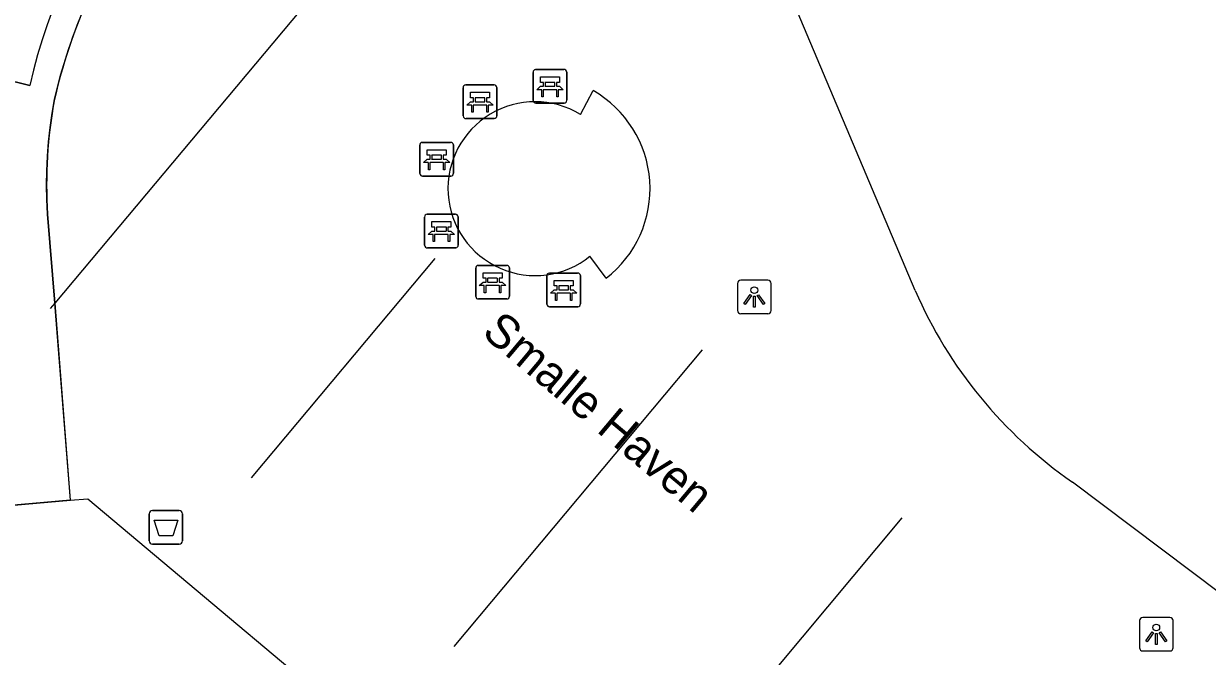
# Model space of a CAD drawing. Extents: x 161087 to 161922, y 382574 to 383873.
# Drawn here: x 161585.97 to 161621.16, y 383159.05 to 383177.87 of the extents above; entities that cross this region are included whole.
import ezdxf

# ---------------------------------------------------------------- set-up
doc = ezdxf.new("R2010")
doc.units = 0
for name, color, linetype in [('IMGEO_Afvalbak', 7, 'Continuous'), ('IMGEO_Bank', 7, 'Continuous'), ('IMGEO_Lichtpunt', 7, 'Continuous'), ('IMGEO_Lijnafwatering', 7, 'Continuous'), ('IMGEO_Openbare_ruimte_label', 7, 'Continuous'), ('IMGEO_Pand', 7, 'Continuous'), ('IMGEO_Pand_overbouw', 7, 'Continuous'), ('IMGEO_Voetpad_open', 7, 'Continuous')]:
    doc.layers.add(name, color=color, linetype=linetype)

msp = doc.modelspace()

# ---------------------------------------------------------------- linework, layer by layer
at = {"layer": 'IMGEO_Afvalbak'}
for p, q in [((161589.702, 383162.487), (161589.702, 383163.287)), ((161589.702, 383163.287), (161589.702, 383162.487)), ((161589.802, 383163.387), (161590.592, 383163.387)), ((161590.592, 383163.387), (161589.802, 383163.387)), ((161590.692, 383163.287), (161590.692, 383162.487)), ((161590.692, 383162.487), (161590.692, 383163.287)), ((161590.592, 383162.387), (161589.802, 383162.387)), ((161589.802, 383162.387), (161590.592, 383162.387))]:
    msp.add_line(p, q, dxfattribs=at)
msp.add_lwpolyline([(161589.845, 383163.101), (161590.549, 383163.101), (161590.4, 383162.631), (161589.994, 383162.631), (161589.845, 383163.101)], dxfattribs=at)
for centre, start, end in [((161589.802, 383163.287), 90, 180), ((161589.802, 383163.287), 90, 180), ((161590.592, 383163.287), 0, 90), ((161590.592, 383163.287), 360, 90), ((161589.802, 383162.487), 180, 270), ((161589.802, 383162.487), 180, 270), ((161590.592, 383162.487), 270, 0), ((161590.592, 383162.487), 270, 0)]:
    msp.add_arc(centre, 0.1, start, end, dxfattribs=at)
at = {"layer": 'IMGEO_Bank'}
for p, q in [((161601.118, 383175.58), (161601.118, 383176.421)), ((161601.118, 383176.421), (161601.118, 383175.58)), ((161601.193, 383176.505), (161602.034, 383176.505)), ((161602.034, 383176.505), (161601.193, 383176.505)), ((161602.118, 383176.43), (161602.118, 383175.589)), ((161602.118, 383175.589), (161602.118, 383176.43)), ((161599.038, 383175.123), (161599.038, 383175.964)), ((161599.038, 383175.964), (161599.038, 383175.123)), ((161599.113, 383176.048), (161599.954, 383176.048)), ((161599.954, 383176.048), (161599.113, 383176.048)), ((161600.038, 383175.973), (161600.038, 383175.132)), ((161600.038, 383175.132), (161600.038, 383175.973)), ((161601.427, 383176.011), (161601.427, 383176.117)), ((161601.471, 383176.117), (161601.471, 383176.011)), ((161601.759, 383176.123), (161601.477, 383176.123)), ((161601.477, 383176.005), (161601.759, 383176.005)), ((161601.765, 383176.011), (161601.765, 383176.117)), ((161601.809, 383176.117), (161601.809, 383176.011)), ((161599.347, 383175.554), (161599.347, 383175.66)), ((161599.391, 383175.66), (161599.391, 383175.554)), ((161599.679, 383175.666), (161599.397, 383175.666)), ((161599.685, 383175.554), (161599.685, 383175.66)), ((161599.729, 383175.66), (161599.729, 383175.554)), ((161601.815, 383175.903), (161601.422, 383175.903)), ((161599.735, 383175.446), (161599.342, 383175.446)), ((161599.397, 383175.548), (161599.679, 383175.548)), ((161602.043, 383175.505), (161601.202, 383175.505)), ((161601.202, 383175.505), (161602.043, 383175.505)), ((161599.963, 383175.048), (161599.122, 383175.048)), ((161599.122, 383175.048), (161599.963, 383175.048)), ((161597.748, 383173.412), (161597.748, 383174.253)), ((161597.748, 383174.253), (161597.748, 383173.412)), ((161597.823, 383174.337), (161598.664, 383174.337)), ((161598.664, 383174.337), (161597.823, 383174.337)), ((161598.748, 383174.262), (161598.748, 383173.421)), ((161598.748, 383173.421), (161598.748, 383174.262)), ((161598.057, 383173.843), (161598.057, 383173.949)), ((161598.101, 383173.949), (161598.101, 383173.843)), ((161598.389, 383173.955), (161598.107, 383173.955)), ((161598.107, 383173.837), (161598.389, 383173.837)), ((161598.395, 383173.843), (161598.395, 383173.949)), ((161598.439, 383173.949), (161598.439, 383173.843)), ((161598.445, 383173.735), (161598.052, 383173.735)), ((161598.673, 383173.337), (161597.832, 383173.337)), ((161597.832, 383173.337), (161598.673, 383173.337)), ((161597.89, 383171.276), (161597.89, 383172.117)), ((161597.89, 383172.117), (161597.89, 383171.276)), ((161597.965, 383172.201), (161598.806, 383172.201)), ((161598.806, 383172.201), (161597.965, 383172.201)), ((161598.89, 383172.126), (161598.89, 383171.285)), ((161598.89, 383171.285), (161598.89, 383172.126)), ((161598.199, 383171.707), (161598.199, 383171.813)), ((161598.243, 383171.813), (161598.243, 383171.707)), ((161598.531, 383171.819), (161598.249, 383171.819)), ((161598.537, 383171.707), (161598.537, 383171.813)), ((161598.581, 383171.813), (161598.581, 383171.707)), ((161598.587, 383171.599), (161598.194, 383171.599)), ((161598.249, 383171.701), (161598.531, 383171.701)), ((161598.815, 383171.201), (161597.974, 383171.201)), ((161597.974, 383171.201), (161598.815, 383171.201)), ((161599.487, 383170.679), (161600.328, 383170.679)), ((161600.328, 383170.679), (161599.487, 383170.679)), ((161599.412, 383169.754), (161599.412, 383170.595)), ((161599.412, 383170.595), (161599.412, 383169.754)), ((161600.412, 383170.604), (161600.412, 383169.763)), ((161600.412, 383169.763), (161600.412, 383170.604)), ((161601.525, 383169.525), (161601.525, 383170.366)), ((161601.525, 383170.366), (161601.525, 383169.525)), ((161601.6, 383170.45), (161602.441, 383170.45)), ((161602.441, 383170.45), (161601.6, 383170.45)), ((161602.525, 383170.375), (161602.525, 383169.534)), ((161602.525, 383169.534), (161602.525, 383170.375)), ((161600.109, 383170.077), (161599.716, 383170.077)), ((161599.721, 383170.185), (161599.721, 383170.291)), ((161599.765, 383170.291), (161599.765, 383170.185)), ((161600.053, 383170.297), (161599.771, 383170.297)), ((161599.771, 383170.179), (161600.053, 383170.179)), ((161600.059, 383170.185), (161600.059, 383170.291)), ((161600.103, 383170.291), (161600.103, 383170.185)), ((161601.834, 383169.956), (161601.834, 383170.062)), ((161601.878, 383170.062), (161601.878, 383169.956)), ((161602.166, 383170.068), (161601.884, 383170.068)), ((161602.172, 383169.956), (161602.172, 383170.062)), ((161602.216, 383170.062), (161602.216, 383169.956)), ((161600.337, 383169.679), (161599.496, 383169.679)), ((161599.496, 383169.679), (161600.337, 383169.679)), ((161602.222, 383169.848), (161601.829, 383169.848)), ((161601.884, 383169.95), (161602.166, 383169.95)), ((161602.45, 383169.45), (161601.609, 383169.45)), ((161601.609, 383169.45), (161602.45, 383169.45))]:
    msp.add_line(p, q, dxfattribs=at)
for points in [[(161601.365, 383175.903), (161601.223, 383175.903), (161601.335, 383176.005), (161601.421, 383176.005)], [(161601.421, 383176.123), (161601.335, 383176.123), (161601.335, 383176.284), (161601.898, 383176.284), (161601.898, 383176.123), (161601.815, 383176.123)], [(161601.815, 383176.005), (161601.898, 383176.005), (161602.01, 383175.903), (161601.871, 383175.903)], [(161599.341, 383175.666), (161599.255, 383175.666), (161599.255, 383175.827), (161599.818, 383175.827), (161599.818, 383175.666), (161599.735, 383175.666)], [(161601.415, 383175.896), (161601.415, 383175.689), (161601.372, 383175.689), (161601.372, 383175.896)], [(161601.865, 383175.896), (161601.865, 383175.689), (161601.821, 383175.689), (161601.821, 383175.896)], [(161599.285, 383175.446), (161599.143, 383175.446), (161599.255, 383175.548), (161599.341, 383175.548)], [(161599.335, 383175.439), (161599.335, 383175.232), (161599.292, 383175.232), (161599.292, 383175.439)], [(161599.735, 383175.548), (161599.818, 383175.548), (161599.93, 383175.446), (161599.791, 383175.446)], [(161599.785, 383175.439), (161599.785, 383175.232), (161599.741, 383175.232), (161599.741, 383175.439)], [(161597.995, 383173.735), (161597.853, 383173.735), (161597.965, 383173.837), (161598.051, 383173.837)], [(161598.051, 383173.955), (161597.965, 383173.955), (161597.965, 383174.116), (161598.528, 383174.116), (161598.528, 383173.955), (161598.445, 383173.955)], [(161598.445, 383173.837), (161598.528, 383173.837), (161598.64, 383173.735), (161598.501, 383173.735)], [(161598.045, 383173.728), (161598.045, 383173.521), (161598.002, 383173.521), (161598.002, 383173.728)], [(161598.495, 383173.728), (161598.495, 383173.521), (161598.451, 383173.521), (161598.451, 383173.728)], [(161598.193, 383171.819), (161598.107, 383171.819), (161598.107, 383171.98), (161598.67, 383171.98), (161598.67, 383171.819), (161598.587, 383171.819)], [(161598.137, 383171.599), (161597.995, 383171.599), (161598.107, 383171.701), (161598.193, 383171.701)], [(161598.187, 383171.592), (161598.187, 383171.385), (161598.144, 383171.385), (161598.144, 383171.592)], [(161598.587, 383171.701), (161598.67, 383171.701), (161598.782, 383171.599), (161598.643, 383171.599)], [(161598.637, 383171.592), (161598.637, 383171.385), (161598.593, 383171.385), (161598.593, 383171.592)], [(161599.715, 383170.297), (161599.629, 383170.297), (161599.629, 383170.458), (161600.192, 383170.458), (161600.192, 383170.297), (161600.109, 383170.297)], [(161599.659, 383170.077), (161599.517, 383170.077), (161599.629, 383170.179), (161599.715, 383170.179)], [(161599.709, 383170.07), (161599.709, 383169.863), (161599.666, 383169.863), (161599.666, 383170.07)], [(161600.109, 383170.179), (161600.192, 383170.179), (161600.304, 383170.077), (161600.165, 383170.077)], [(161600.159, 383170.07), (161600.159, 383169.863), (161600.115, 383169.863), (161600.115, 383170.07)], [(161601.828, 383170.068), (161601.742, 383170.068), (161601.742, 383170.229), (161602.305, 383170.229), (161602.305, 383170.068), (161602.222, 383170.068)], [(161601.772, 383169.848), (161601.63, 383169.848), (161601.742, 383169.95), (161601.828, 383169.95)], [(161601.822, 383169.841), (161601.822, 383169.634), (161601.779, 383169.634), (161601.779, 383169.841)], [(161602.222, 383169.95), (161602.305, 383169.95), (161602.417, 383169.848), (161602.278, 383169.848)], [(161602.272, 383169.841), (161602.272, 383169.634), (161602.228, 383169.634), (161602.228, 383169.841)]]:
    msp.add_lwpolyline(points, dxfattribs=at)
for centre, radius, start, end in [((161601.196, 383176.427), 0.0779, 92.4484, 184.2845), ((161601.196, 383176.427), 0.0779, 92.4484, 184.2845), ((161602.04, 383176.427), 0.0779, 2.4484, 94.2845), ((161602.04, 383176.427), 0.0779, 2.4484, 94.2845), ((161599.116, 383175.97), 0.0779, 92.4484, 184.2845), ((161599.116, 383175.97), 0.0779, 92.4484, 184.2845), ((161599.96, 383175.97), 0.0779, 2.4484, 94.2845), ((161599.96, 383175.97), 0.0779, 2.4484, 94.2845), ((161601.42, 383176.116), 0.00671, 2.8957, 87.1043), ((161601.42, 383176.012), 0.00671, 272.8957, 357.1043), ((161601.477, 383176.116), 0.00671, 92.8957, 177.1043), ((161601.477, 383176.012), 0.00671, 182.8957, 267.1043), ((161601.759, 383176.116), 0.00671, 2.8957, 87.1043), ((161601.759, 383176.012), 0.00671, 272.8957, 357.1043), ((161601.816, 383176.116), 0.00671, 92.8957, 177.1043), ((161601.816, 383176.012), 0.00671, 182.8957, 267.1043), ((161599.34, 383175.659), 0.00671, 2.8957, 87.1043), ((161599.397, 383175.659), 0.00671, 92.8957, 177.1043), ((161599.679, 383175.659), 0.00671, 2.8957, 87.1043), ((161599.736, 383175.659), 0.00671, 92.8957, 177.1043), ((161601.365, 383175.896), 0.00671, 2.8957, 87.1043), ((161601.422, 383175.896), 0.00671, 92.8957, 177.1043), ((161601.814, 383175.896), 0.00671, 2.8957, 87.1043), ((161601.871, 383175.896), 0.00671, 92.8957, 177.1043), ((161599.285, 383175.439), 0.00671, 2.8957, 87.1043), ((161599.342, 383175.439), 0.00671, 92.8957, 177.1043), ((161599.34, 383175.555), 0.00671, 272.8957, 357.1043), ((161599.397, 383175.555), 0.00671, 182.8957, 267.1043), ((161599.679, 383175.555), 0.00671, 272.8957, 357.1043), ((161599.736, 383175.555), 0.00671, 182.8957, 267.1043), ((161599.734, 383175.439), 0.00671, 2.8957, 87.1043), ((161599.791, 383175.439), 0.00671, 92.8957, 177.1043), ((161601.196, 383175.583), 0.0779, 182.4484, 274.2845), ((161601.196, 383175.583), 0.0779, 182.4484, 274.2845), ((161602.04, 383175.583), 0.0779, 272.4484, 4.2845), ((161602.04, 383175.583), 0.0779, 272.4484, 4.2845), ((161599.116, 383175.126), 0.0779, 182.4484, 274.2845), ((161599.116, 383175.126), 0.0779, 182.4484, 274.2845), ((161599.96, 383175.126), 0.0779, 272.4484, 4.2845), ((161599.96, 383175.126), 0.0779, 272.4484, 4.2845), ((161597.826, 383174.259), 0.0779, 92.4484, 184.2845), ((161597.826, 383174.259), 0.0779, 92.4484, 184.2845), ((161598.67, 383174.259), 0.0779, 2.4484, 94.2845), ((161598.67, 383174.259), 0.0779, 2.4484, 94.2845), ((161598.05, 383173.948), 0.00671, 2.8957, 87.1043), ((161598.05, 383173.844), 0.00671, 272.8957, 357.1043), ((161598.107, 383173.948), 0.00671, 92.8957, 177.1043), ((161598.107, 383173.844), 0.00671, 182.8957, 267.1043), ((161598.389, 383173.948), 0.00671, 2.8957, 87.1043), ((161598.389, 383173.844), 0.00671, 272.8957, 357.1043), ((161598.446, 383173.948), 0.00671, 92.8957, 177.1043), ((161598.446, 383173.844), 0.00671, 182.8957, 267.1043), ((161597.995, 383173.728), 0.00671, 2.8957, 87.1043), ((161598.052, 383173.728), 0.00671, 92.8957, 177.1043), ((161598.444, 383173.728), 0.00671, 2.8957, 87.1043), ((161598.501, 383173.728), 0.00671, 92.8957, 177.1043), ((161597.826, 383173.415), 0.0779, 182.4484, 274.2845), ((161597.826, 383173.415), 0.0779, 182.4484, 274.2845), ((161598.67, 383173.415), 0.0779, 272.4484, 4.2845), ((161598.67, 383173.415), 0.0779, 272.4484, 4.2845), ((161597.968, 383172.123), 0.0779, 92.4484, 184.2845), ((161597.968, 383172.123), 0.0779, 92.4484, 184.2845), ((161598.812, 383172.123), 0.0779, 2.4484, 94.2845), ((161598.812, 383172.123), 0.0779, 2.4484, 94.2845), ((161598.192, 383171.812), 0.00671, 2.8957, 87.1043), ((161598.249, 383171.812), 0.00671, 92.8957, 177.1043), ((161598.531, 383171.812), 0.00671, 2.8957, 87.1043), ((161598.588, 383171.812), 0.00671, 92.8957, 177.1043), ((161598.137, 383171.592), 0.00671, 2.8957, 87.1043), ((161598.194, 383171.592), 0.00671, 92.8957, 177.1043), ((161598.192, 383171.708), 0.00671, 272.8957, 357.1043), ((161598.249, 383171.708), 0.00671, 182.8957, 267.1043), ((161598.531, 383171.708), 0.00671, 272.8957, 357.1043), ((161598.588, 383171.708), 0.00671, 182.8957, 267.1043), ((161598.586, 383171.592), 0.00671, 2.8957, 87.1043), ((161598.643, 383171.592), 0.00671, 92.8957, 177.1043), ((161597.968, 383171.279), 0.0779, 182.4484, 274.2845), ((161597.968, 383171.279), 0.0779, 182.4484, 274.2845), ((161598.812, 383171.279), 0.0779, 272.4484, 4.2845), ((161598.812, 383171.279), 0.0779, 272.4484, 4.2845), ((161599.49, 383170.601), 0.0779, 92.4484, 184.2845), ((161599.49, 383170.601), 0.0779, 92.4484, 184.2845), ((161600.334, 383170.601), 0.0779, 2.4484, 94.2845), ((161600.334, 383170.601), 0.0779, 2.4484, 94.2845), ((161601.603, 383170.372), 0.0779, 92.4484, 184.2845), ((161601.603, 383170.372), 0.0779, 92.4484, 184.2845), ((161602.447, 383170.372), 0.0779, 2.4484, 94.2845), ((161602.447, 383170.372), 0.0779, 2.4484, 94.2845), ((161599.659, 383170.07), 0.00671, 2.8957, 87.1043), ((161599.716, 383170.07), 0.00671, 92.8957, 177.1043), ((161599.714, 383170.29), 0.00671, 2.8957, 87.1043), ((161599.714, 383170.186), 0.00671, 272.8957, 357.1043), ((161599.771, 383170.29), 0.00671, 92.8957, 177.1043), ((161599.771, 383170.186), 0.00671, 182.8957, 267.1043), ((161600.053, 383170.29), 0.00671, 2.8957, 87.1043), ((161600.053, 383170.186), 0.00671, 272.8957, 357.1043), ((161600.11, 383170.29), 0.00671, 92.8957, 177.1043), ((161600.11, 383170.186), 0.00671, 182.8957, 267.1043), ((161600.108, 383170.07), 0.00671, 2.8957, 87.1043), ((161600.165, 383170.07), 0.00671, 92.8957, 177.1043), ((161601.827, 383170.061), 0.00671, 2.8957, 87.1043), ((161601.884, 383170.061), 0.00671, 92.8957, 177.1043), ((161602.166, 383170.061), 0.00671, 2.8957, 87.1043), ((161602.223, 383170.061), 0.00671, 92.8957, 177.1043), ((161599.49, 383169.757), 0.0779, 182.4484, 274.2845), ((161599.49, 383169.757), 0.0779, 182.4484, 274.2845), ((161600.334, 383169.757), 0.0779, 272.4484, 4.2845), ((161600.334, 383169.757), 0.0779, 272.4484, 4.2845), ((161601.772, 383169.841), 0.00671, 2.8957, 87.1043), ((161601.829, 383169.841), 0.00671, 92.8957, 177.1043), ((161601.827, 383169.957), 0.00671, 272.8957, 357.1043), ((161601.884, 383169.957), 0.00671, 182.8957, 267.1043), ((161602.166, 383169.957), 0.00671, 272.8957, 357.1043), ((161602.223, 383169.957), 0.00671, 182.8957, 267.1043), ((161602.221, 383169.841), 0.00671, 2.8957, 87.1043), ((161602.278, 383169.841), 0.00671, 92.8957, 177.1043), ((161601.603, 383169.528), 0.0779, 182.4484, 274.2845), ((161601.603, 383169.528), 0.0779, 182.4484, 274.2845), ((161602.447, 383169.528), 0.0779, 272.4484, 4.2845), ((161602.447, 383169.528), 0.0779, 272.4484, 4.2845)]:
    msp.add_arc(centre, radius, start, end, dxfattribs=at)
at = {"layer": 'IMGEO_Lichtpunt'}
for p, q in [((161607.196, 383170.144), (161607.196, 383169.337)), ((161607.196, 383170.144), (161607.196, 383169.337)), ((161608.098, 383170.239), (161607.29, 383170.239)), ((161608.098, 383170.239), (161607.29, 383170.239)), ((161608.192, 383169.337), (161608.192, 383170.144)), ((161608.192, 383169.337), (161608.192, 383170.144)), ((161607.29, 383169.243), (161608.098, 383169.243)), ((161607.29, 383169.243), (161608.098, 383169.243)), ((161619.149, 383160.112), (161619.149, 383159.305)), ((161619.149, 383160.112), (161619.149, 383159.305)), ((161620.051, 383160.207), (161619.243, 383160.207)), ((161620.051, 383160.207), (161619.243, 383160.207)), ((161620.145, 383159.305), (161620.145, 383160.112)), ((161620.145, 383159.305), (161620.145, 383160.112)), ((161619.243, 383159.211), (161620.051, 383159.211)), ((161619.243, 383159.211), (161620.051, 383159.211))]:
    msp.add_line(p, q, dxfattribs=at)
for points in [[(161607.57, 383169.808), (161607.609, 383169.78), (161607.421, 383169.518), (161607.383, 383169.545), (161607.57, 383169.808)], [(161607.672, 383169.76), (161607.719, 383169.76), (161607.719, 383169.438), (161607.672, 383169.438), (161607.672, 383169.76)], [(161607.782, 383169.78), (161607.82, 383169.807), (161608.007, 383169.545), (161607.968, 383169.517), (161607.782, 383169.78)], [(161619.523, 383159.776), (161619.562, 383159.748), (161619.374, 383159.486), (161619.336, 383159.513), (161619.523, 383159.776)], [(161619.735, 383159.748), (161619.773, 383159.775), (161619.96, 383159.513), (161619.921, 383159.485), (161619.735, 383159.748)], [(161619.625, 383159.728), (161619.672, 383159.728), (161619.672, 383159.406), (161619.625, 383159.406), (161619.625, 383159.728)]]:
    msp.add_lwpolyline(points, dxfattribs=at)
for centre in [(161607.695, 383169.942), (161619.648, 383159.91)]:
    msp.add_circle(centre, 0.0994, dxfattribs=at)
for centre, start, end in [((161607.29, 383170.144), 90, 180), ((161607.29, 383170.144), 90, 180), ((161608.098, 383170.144), 0, 90), ((161608.098, 383170.144), 0, 90), ((161607.29, 383169.337), 180, 270), ((161607.29, 383169.337), 180, 270), ((161608.098, 383169.337), 270, 0), ((161608.098, 383169.337), 270, 360), ((161619.243, 383160.112), 90, 180), ((161619.243, 383160.112), 90, 180), ((161620.051, 383160.112), 0, 90), ((161620.051, 383160.112), 0, 90), ((161619.243, 383159.305), 180, 270), ((161619.243, 383159.305), 180, 270), ((161620.051, 383159.305), 270, 0), ((161620.051, 383159.305), 270, 360)]:
    msp.add_arc(centre, 0.0946, start, end, dxfattribs=at)
at = {"layer": 'IMGEO_Lijnafwatering'}
for points in [[(161601.248, 383186.692), (161586.891, 383169.557), (161586.758, 383169.398)], [(161592.742, 383164.363), (161598.205, 383170.883)], [(161606.139, 383168.166), (161598.758, 383159.339)], [(161604.706, 383154.328), (161612.094, 383163.172)]]:
    msp.add_lwpolyline(points, dxfattribs=at)
at = {"layer": 'IMGEO_Pand'}
for points in [[(161612.481, 383169.928), (161606.836, 383183.299)], [(161580.202, 383177.497), (161586.154, 383176.029)], [(161628.626, 383155.597), (161617.153, 383164.235)], [(161587.355, 383163.692), (161582.417, 383163.254)], [(161587.355, 383163.692), (161587.872, 383163.738), (161597.599, 383155.568)]]:
    msp.add_lwpolyline(points, dxfattribs=at)
for centre, radius, start, end in [((161601.333, 383172.692), 15.541, 112.8295, 167.6014), ((161624.77, 383175.25), 13.392, 203.4146, 235.3339)]:
    msp.add_arc(centre, radius, start, end, dxfattribs=at)
at = {"layer": 'IMGEO_Pand_overbouw'}
for points in [[(161582.417, 383163.254), (161587.362, 383163.693), (161586.891, 383169.557), (161586.682, 383172.207), (161586.66, 383172.635), (161586.651, 383173.064), (161586.657, 383173.494), (161586.676, 383173.923), (161586.708, 383174.351), (161586.754, 383174.778), (161586.814, 383175.203), (161586.887, 383175.625), (161587.076, 383176.364), (161587.299, 383177.097), (161587.555, 383177.82), (161587.845, 383178.531)], [(161586.154, 383176.029), (161580.202, 383177.497)]]:
    msp.add_lwpolyline(points, dxfattribs=at)
msp.add_arc((161601.333, 383172.692), 15.541, 112.8295, 167.6014, dxfattribs=at)
at = {"layer": 'IMGEO_Voetpad_open'}
for points in [[(161602.523, 383175.17), (161602.904, 383175.878)], [(161586.682, 383172.207), (161586.891, 383169.557), (161587.355, 383163.692)], [(161603.289, 383170.297), (161602.808, 383170.95)]]:
    msp.add_lwpolyline(points, dxfattribs=at)
for centre, radius, start, end in [((161603.195, 383171.86), 16.737, 146.021, 166.9991), ((161600.186, 383173.112), 13.534, 169.3004, 183.835), ((161601.225, 383172.958), 3.368, 307.7942, 60.0983), ((161601.177, 383172.954), 2.592, 58.7183, 183.4146), ((161601.179, 383172.972), 2.596, 183.7893, 308.8565)]:
    msp.add_arc(centre, radius, start, end, dxfattribs=at)

# ---------------------------------------------------------------- texts
at = {"layer": 'IMGEO_Openbare_ruimte_label'}
msp.add_text('Smalle Haven', height=1, rotation=319.989, dxfattribs=at).set_placement((161599.557, 383168.617))

doc.saveas('drawing.dxf')
